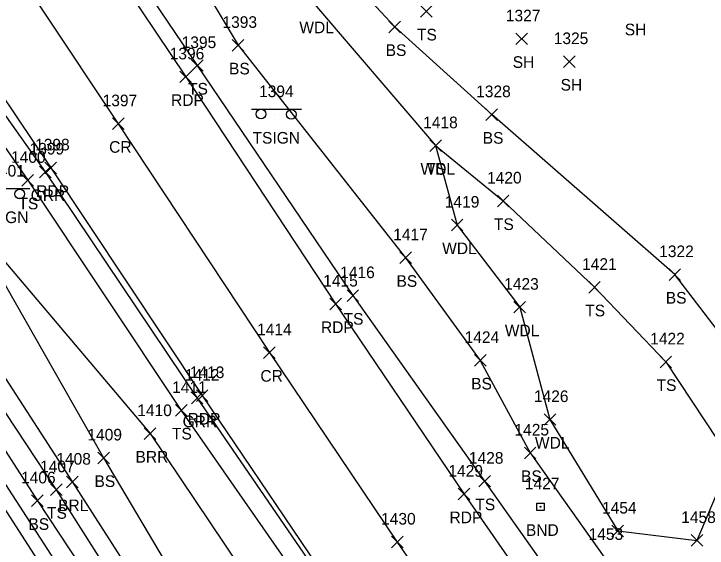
# Model space of a CAD drawing. Extents: x 1505656 to 1508446, y 700805 to 703031.
# Drawn here: x 1506226.3 to 1506345.6, y 702210.7 to 702302.6 of the extents above; entities that cross this region are included whole.
import ezdxf

# ---------------------------------------------------------------- set-up
doc = ezdxf.new("R2010")
doc.units = 0
for name, color, linetype in [('L_A', 7, 'Continuous'), ('L_I', 7, 'Continuous'), ('L_TIC', 7, 'Continuous'), ('LABL', 7, 'Continuous'), ('LAWA', 7, 'Continuous'), ('LELB', 7, 'Continuous'), ('Level 18', 7, 'Continuous'), ('M_A', 7, 'Continuous'), ('M_I', 7, 'Continuous'), ('P_A', 7, 'Continuous'), ('P_I', 7, 'Continuous'), ('P_TIC', 7, 'Continuous'), ('PET', 7, 'Continuous'), ('PRC', 7, 'Continuous'), ('R_A', 7, 'Continuous'), ('R_I', 7, 'Continuous'), ('R_TIC', 7, 'Continuous'), ('RGR', 7, 'Continuous'), ('RR', 7, 'Continuous'), ('RRB', 7, 'Continuous'), ('S_A', 7, 'Continuous'), ('S_I', 7, 'Continuous'), ('SSGN', 7, 'Continuous')]:
    doc.layers.add(name, color=color, linetype=linetype)

msp = doc.modelspace()

# ---------------------------------------------------------------- linework, layer by layer
at = {"layer": 'L_TIC'}
for points in [[(1506296.28, 702302.07), (1506298.28, 702304.07)], [(1506298.28, 702302.07), (1506296.28, 702304.07)], [(1506290.85, 702299.4), (1506292.85, 702301.4)], [(1506292.85, 702299.4), (1506290.85, 702301.4)], [(1506312.68, 702297.35), (1506314.68, 702299.35)], [(1506314.68, 702297.35), (1506312.68, 702299.35)], [(1506263.9, 702296.23), (1506265.9, 702298.23)], [(1506265.9, 702296.23), (1506263.9, 702298.23)], [(1506256.88, 702292.76), (1506258.88, 702294.76)], [(1506258.88, 702292.76), (1506256.88, 702294.76)], [(1506320.91, 702293.44), (1506322.91, 702295.44)], [(1506322.91, 702293.44), (1506320.91, 702295.44)], [(1506307.56, 702284.31), (1506309.56, 702286.31)], [(1506309.56, 702284.31), (1506307.56, 702286.31)], [(1506307.56, 702284.31), (1506309.56, 702286.31)], [(1506309.56, 702284.31), (1506307.56, 702286.31)], [(1506297.88, 702278.97), (1506299.88, 702280.97)], [(1506299.88, 702278.97), (1506297.88, 702280.97)], [(1506297.88, 702278.97), (1506299.88, 702280.97)], [(1506299.88, 702278.97), (1506297.88, 702280.97)], [(1506227.69, 702273.02), (1506229.69, 702275.02)], [(1506229.69, 702273.02), (1506227.69, 702275.02)], [(1506309.52, 702269.46), (1506311.52, 702271.46)], [(1506311.52, 702269.46), (1506309.52, 702271.46)], [(1506301.6, 702265.31), (1506303.6, 702267.31)], [(1506303.6, 702265.31), (1506301.6, 702267.31)], [(1506292.72, 702259.69), (1506294.72, 702261.69)], [(1506294.72, 702259.69), (1506292.72, 702261.69)], [(1506339.06, 702256.8), (1506341.06, 702258.8)], [(1506341.06, 702256.8), (1506339.06, 702258.8)], [(1506325.23, 702254.61), (1506327.23, 702256.61)], [(1506327.23, 702254.61), (1506325.23, 702256.61)], [(1506283.65, 702253.18), (1506285.65, 702255.18)], [(1506285.65, 702253.18), (1506283.65, 702255.18)], [(1506312.38, 702251.19), (1506314.38, 702253.19)], [(1506314.38, 702251.19), (1506312.38, 702253.19)], [(1506305.57, 702242.03), (1506307.57, 702244.03)], [(1506307.57, 702242.03), (1506305.57, 702244.03)], [(1506337.51, 702241.78), (1506339.51, 702243.78)], [(1506339.51, 702241.78), (1506337.51, 702243.78)], [(1506254.11, 702233.43), (1506256.11, 702235.43)], [(1506256.11, 702233.43), (1506254.11, 702235.43)], [(1506317.56, 702231.87), (1506319.56, 702233.87)], [(1506319.56, 702231.87), (1506317.56, 702233.87)], [(1506248.76, 702229.45), (1506250.76, 702231.45)], [(1506250.76, 702229.45), (1506248.76, 702231.45)], [(1506314.16, 702226.11), (1506316.16, 702228.11)], [(1506316.16, 702226.11), (1506314.16, 702228.11)], [(1506240.75, 702225.26), (1506242.75, 702227.26)], [(1506242.75, 702225.26), (1506240.75, 702227.26)], [(1506235.39, 702221.1), (1506237.39, 702223.1)], [(1506237.39, 702221.1), (1506235.39, 702223.1)], [(1506306.32, 702221.26), (1506308.32, 702223.26)], [(1506308.32, 702221.26), (1506306.32, 702223.26)], [(1506232.6, 702219.79), (1506234.6, 702221.79)], [(1506234.6, 702219.79), (1506232.6, 702221.79)], [(1506229.37, 702217.88), (1506231.37, 702219.88)], [(1506231.37, 702217.88), (1506229.37, 702219.88)], [(1506329.23, 702212.69), (1506331.23, 702214.69)], [(1506331.23, 702212.69), (1506329.23, 702214.69)], [(1506342.85, 702211.06), (1506344.85, 702213.06)], [(1506344.85, 702211.06), (1506342.85, 702213.06)], [(1506342.85, 702211.06), (1506344.85, 702213.06)], [(1506344.85, 702211.06), (1506342.85, 702213.06)]]:
    msp.add_lwpolyline(points, dxfattribs=at)
at = {"layer": 'LABL'}
for points in [[(1506097.89, 702451.48), (1506093.59, 702448.31), (1506114.07, 702419.3), (1506137.72, 702376.05), (1506165.52, 702335.14), (1506176.55, 702314.38), (1506188.56, 702296.46), (1506197.64, 702285.72), (1506210.24, 702262.45), (1506236.39, 702222.1), (1506262.97, 702180.71), (1506287.88, 702142.77), (1506318.3, 702098.36), (1506343.91, 702058.61), (1506370.15, 702020.94), (1506392.92, 701982.02), (1506408.75, 701957.63), (1506404.6, 701955.65), (1506415.57, 701943.72), (1506429.75, 701925.56), (1506437.71, 701917.37), (1506453.7, 701897.97), (1506473.58, 701870.51), (1506501.09, 701827)], [(1506097.89, 702451.48), (1506119.33, 702422.59), (1506147.14, 702381.23), (1506170.74, 702339.27), (1506181.05, 702317.33), (1506195.31, 702300.85), (1506204.63, 702289.22), (1506217.94, 702268), (1506249.76, 702230.45), (1506275.61, 702192.02), (1506301.13, 702151.48), (1506333.13, 702110.45), (1506362.68, 702074.77), (1506393.24, 702036.24), (1506419.01, 702002.4), (1506440.79, 701985.8), (1506459.2, 701943.61), (1506474.51, 701912.21), (1506491.96, 701880.66), (1506505.67, 701860.23), (1506521.4, 701845.88), (1506529.18, 701832.12), (1506516.38, 701828.81), (1506501.09, 701827)]]:
    msp.add_lwpolyline(points, dxfattribs=at)
at = {"layer": 'LAWA'}
for points in [[(1506275.24, 702449.17), (1506261.75, 702438.89), (1506250.75, 702429.61), (1506235.9, 702418.72), (1506230.7, 702415.06), (1506212.16, 702405.1), (1506208.12, 702393.47), (1506218.42, 702374.74), (1506247.87, 702338.8), (1506266.24, 702310.55), (1506278.03, 702304.31), (1506298.88, 702279.97), (1506302.6, 702266.31), (1506313.38, 702252.19), (1506318.56, 702232.87), (1506330.23, 702213.69), (1506343.85, 702212.06)], [(1506401, 702288.71), (1506382.2, 702268.7), (1506365.49, 702248.66), (1506356.13, 702236.8), (1506349.7, 702225.9), (1506343.85, 702212.06)]]:
    msp.add_lwpolyline(points, dxfattribs=at)
at = {"layer": 'LELB'}
for points in [[(1505941.54, 702671.13), (1505960.91, 702641.21), (1505983.85, 702606.41), (1506009.66, 702565.58), (1506036.17, 702525.55), (1506062.35, 702483.61), (1506087.3, 702443.66), (1506107.03, 702410.49), (1506132.1, 702372.93), (1506158.96, 702331.11), (1506171.73, 702310.51), (1506183.6, 702292.09), (1506190.68, 702281.13), (1506204.66, 702258.81), (1506230.37, 702218.88), (1506257.75, 702177.44), (1506282.28, 702138.54), (1506311.28, 702093.48), (1506337.33, 702051.88), (1506360.11, 702017.94), (1506385.57, 701975.18)], [(1506160.24, 702508.03), (1506169.37, 702495.57), (1506174.89, 702490.49), (1506180.09, 702476.28), (1506188.56, 702459.87), (1506196.4, 702444.21), (1506203.56, 702433.07), (1506214.77, 702416.52), (1506212.16, 702405.1), (1506222.93, 702395.29), (1506241.12, 702369.28), (1506244.23, 702360.99), (1506255.83, 702344.47), (1506270.92, 702322.86), (1506291.85, 702300.4), (1506308.56, 702285.31)], [(1506136.16, 702495.92), (1506139.06, 702485.98), (1506162.22, 702449.9), (1506191.43, 702407.7), (1506214.6, 702372.19), (1506239.69, 702335.52), (1506257.04, 702310.4), (1506264.9, 702297.23), (1506293.72, 702260.69), (1506306.57, 702243.03), (1506315.16, 702227.11), (1506327.91, 702209.16), (1506338.97, 702195.32), (1506348.16, 702183.95), (1506374.02, 702144.46), (1506393.45, 702116.25), (1506420.01, 702089.68)], [(1506156.37, 702446.43), (1506184.16, 702403.93), (1506208.77, 702367.29), (1506232.27, 702331.6), (1506257.88, 702293.76), (1506284.65, 702254.18), (1506307.32, 702222.26), (1506327.16, 702194.17), (1506337.75, 702176.5), (1506365.45, 702137.46), (1506385.38, 702110.7), (1506412.37, 702077.53), (1506428.22, 702062.69), (1506438.31, 702049.85), (1506449, 702037.53), (1506458.55, 702033.77), (1506467.09, 702033.53), (1506475.87, 702037.86), (1506484.72, 702048.28), (1506486.52, 702060.25), (1506466.84, 702078.7), (1506445.77, 702095.89), (1506422.62, 702113.54), (1506407.81, 702126.82)], [(1506201.91, 702312.64), (1506228.69, 702274.02), (1506255.11, 702234.43), (1506278.21, 702201.23), (1506308.43, 702156.12), (1506338.79, 702114.37), (1506367.34, 702079.99), (1506400.02, 702040.53), (1506426.3, 702009.28), (1506443.26, 701988.04), (1506472.88, 701959.31), (1506500.82, 701931.78), (1506527.03, 701905.24), (1506552, 701883.98), (1506559.85, 701877.07), (1506564.8, 701867.88), (1506566.2, 701856.01), (1506560.04, 701843.77), (1506551.04, 701834.87), (1506537.77, 701828.44), (1506532.34, 701826.51)], [(1506188.56, 702296.46), (1506192.93, 702283.04), (1506207.33, 702260.5), (1506233.6, 702220.79), (1506259.91, 702179.3), (1506284.93, 702140.8), (1506313.83, 702095.76), (1506340.97, 702055.87), (1506361.09, 702019.6), (1506387.67, 701976.73), (1506404.6, 701955.65)], [(1506356.13, 702236.8), (1506340.06, 702257.8), (1506308.56, 702285.31)], [(1506298.88, 702279.97), (1506310.52, 702270.46), (1506326.23, 702255.61), (1506338.51, 702242.78), (1506349.7, 702225.9)], [(1506217.94, 702268), (1506241.75, 702226.26), (1506266.61, 702184.29), (1506291.5, 702144.91), (1506326.97, 702105.86), (1506352.66, 702068.74), (1506380.93, 702030.46), (1506410.26, 701994.34), (1506417.88, 701971.26), (1506422.76, 701954.38), (1506429.75, 701925.56), (1506435.03, 701911.2)]]:
    msp.add_lwpolyline(points, dxfattribs=at)
at = {"layer": 'Level 18'}
msp.add_lwpolyline([(1506316.31, 702218.47), (1506317.56, 702218.47), (1506317.56, 702217.22), (1506316.31, 702217.22)], close=True, dxfattribs=at)
msp.add_circle((1506316.94, 702217.85), 0.0833, dxfattribs=at)
at = {"layer": 'P_TIC'}
for points in [[(1506254.88, 702290.81), (1506256.88, 702292.81)], [(1506256.88, 702290.81), (1506254.88, 702292.81)], [(1506243.28, 702282.75), (1506245.28, 702284.75)], [(1506245.28, 702282.75), (1506243.28, 702284.75)], [(1506231.67, 702275.15), (1506233.67, 702277.15)], [(1506233.67, 702275.15), (1506231.67, 702277.15)], [(1506280.67, 702251.74), (1506282.67, 702253.74)], [(1506282.67, 702251.74), (1506280.67, 702253.74)], [(1506269.3, 702243.37), (1506271.3, 702245.37)], [(1506271.3, 702243.37), (1506269.3, 702245.37)], [(1506257.72, 702235.99), (1506259.72, 702237.99)], [(1506259.72, 702235.99), (1506257.72, 702237.99)], [(1506302.79, 702219.03), (1506304.79, 702221.03)], [(1506304.79, 702219.03), (1506302.79, 702221.03)], [(1506291.29, 702210.79), (1506293.29, 702212.79)], [(1506293.29, 702210.79), (1506291.29, 702212.79)]]:
    msp.add_lwpolyline(points, dxfattribs=at)
at = {"layer": 'PET'}
for points in [[(1506206.75, 702365.83), (1506229.99, 702330.47), (1506255.88, 702291.81), (1506281.67, 702252.74), (1506303.79, 702220.03), (1506334.98, 702175.13), (1506363.75, 702135.87), (1506383.85, 702109.99), (1506410.96, 702075.76), (1506431.3, 702052.09), (1506450.65, 702029.2), (1506469.42, 702008.91), (1506504.12, 701976.85), (1506522.63, 701959.5), (1506561.3, 701928.76), (1506582.88, 701911.4)], [(1506206.19, 702315.61), (1506232.67, 702276.15), (1506258.72, 702236.99), (1506281.31, 702203.58), (1506312.12, 702158.4), (1506342.49, 702116.71), (1506370.71, 702081.78), (1506402.65, 702042.72), (1506430.06, 702011.73), (1506447.46, 701993.18), (1506476.85, 701962.38), (1506503.96, 701935.54), (1506531.72, 701909.61)]]:
    msp.add_lwpolyline(points, dxfattribs=at)
at = {"layer": 'PRC'}
msp.add_lwpolyline([(1506142.57, 702437.63), (1506170.3, 702395.03), (1506195.33, 702357.44), (1506218.4, 702322.54), (1506244.28, 702283.75), (1506270.3, 702244.37), (1506292.29, 702211.79), (1506323.24, 702166.95), (1506353.01, 702126.88), (1506372.6, 702101.67), (1506401.38, 702065.99), (1506421.32, 702042.83), (1506441.93, 702019.51), (1506492.04, 701967.72), (1506516.18, 701946.54), (1506548.2, 701918.65), (1506563.79, 701905.33), (1506579.68, 701887.67), (1506594.04, 701864.96), (1506598.48, 701853.29), (1506603.08, 701837.54)], dxfattribs=at)
at = {"layer": 'R_TIC'}
for points in [[(1506230.72, 702274.45), (1506232.72, 702276.45)], [(1506232.72, 702274.45), (1506230.72, 702276.45)], [(1506256.86, 702235.54), (1506258.86, 702237.54)], [(1506258.86, 702235.54), (1506256.86, 702237.54)]]:
    msp.add_lwpolyline(points, dxfattribs=at)
at = {"layer": 'RGR'}
msp.add_lwpolyline([(1506194.43, 702325.74), (1506204.07, 702314.52), (1506231.72, 702275.45), (1506257.86, 702236.54), (1506280.91, 702202.92), (1506311.02, 702157.69), (1506341.9, 702115.68), (1506369.2, 702080.67), (1506401.88, 702042.27), (1506429.34, 702011.2), (1506447.04, 701992.43), (1506475.96, 701961.85), (1506503.46, 701935), (1506530.82, 701909.19), (1506554.48, 701886.52), (1506561.68, 701878.56), (1506566.91, 701868.51), (1506568.01, 701855.17), (1506562.31, 701841.05), (1506554.99, 701832.49), (1506533.66, 701824.88)], dxfattribs=at)
at = {"layer": 'RR'}
msp.add_lwpolyline([(1506216.22, 702230.61), (1506241.14, 702191.91), (1506264.22, 702156.05), (1506289.37, 702116.98), (1506318.67, 702071.08), (1506345.5, 702029.87), (1506369.8, 701992.12), (1506395.94, 701951.53), (1506421.29, 701912.09)], dxfattribs=at)
at = {"layer": 'RRB'}
msp.add_lwpolyline([(1506218.21, 702231.87), (1506243.42, 702192.99), (1506265.65, 702156.97), (1506291.15, 702118.11), (1506320.48, 702072.19), (1506347.64, 702031.42), (1506371.5, 701993.07), (1506397.74, 701952.64), (1506422.13, 701913.03), (1506446.3, 701877.37), (1506459.9, 701856.6), (1506479.2, 701826.27), (1506491.07, 701808.2), (1506507.81, 701783.16), (1506518.9, 701765.85), (1506532.83, 701744.11), (1506551.14, 701715.12), (1506563.36, 701695.79), (1506572.4, 701681.69), (1506577.69, 701674.71), (1506587.05, 701661.96)], dxfattribs=at)
at = {"layer": 'SSGN'}
for p, q in [((1506267.19, 702286.24), (1506275.79, 702286.24)), ((1506271.21, 702285.34), (1506271.21, 702285.34)), ((1506220.45, 702272.58), (1506229.05, 702272.58))]:
    msp.add_line(p, q, dxfattribs=at)
for centre in [(1506268.85, 702285.41), (1506274.06, 702285.34), (1506227.33, 702271.67)]:
    msp.add_circle(centre, 0.833, dxfattribs=at)

# ---------------------------------------------------------------- texts
at = {"layer": 'L_A'}
for s, p in [('WDL', (1506275.44, 702299.31)), ('SH', (1506331.44, 702298.95)), ('TS', (1506295.69, 702298.07)), ('BS', (1506290.3, 702295.4)), ('SH', (1506312.16, 702293.35)), ('BS', (1506263.34, 702292.23)), ('SH', (1506320.4, 702289.44)), ('TS', (1506256.29, 702288.76)), ('BS', (1506307, 702280.31)), ('BS', (1506307, 702280.31)), ('WDL', (1506296.29, 702274.97)), ('TS', (1506297.29, 702274.97)), ('TS', (1506227.1, 702269.02)), ('TS', (1506308.93, 702265.46)), ('WDL', (1506300.02, 702261.31)), ('BS', (1506292.16, 702255.69)), ('BS', (1506338.5, 702252.8)), ('TS', (1506324.64, 702250.61)), ('TS', (1506283.06, 702249.18)), ('WDL', (1506310.8, 702247.19)), ('BS', (1506305.01, 702238.03)), ('TS', (1506336.92, 702237.78)), ('TS', (1506253.52, 702229.43)), ('WDL', (1506315.98, 702227.87)), ('BRR', (1506247.25, 702225.45)), ('BS', (1506240.19, 702221.26)), ('BS', (1506313.6, 702222.11)), ('BRL', (1506233.93, 702217.1)), ('TS', (1506305.73, 702217.26)), ('TS', (1506232.01, 702215.79)), ('BS', (1506228.82, 702213.88))]:
    msp.add_text(s, height=2, dxfattribs=at).set_placement(p)
at = {"layer": 'L_I'}
for s, p in [('1327', (1506310.98, 702301.35)), ('1393', (1506262.21, 702300.23)), ('1325', (1506319.22, 702297.44)), ('1395', (1506255.19, 702296.76)), ('1328', (1506305.87, 702288.31)), ('1328', (1506305.87, 702288.31)), ('1418', (1506296.75, 702282.97)), ('1418', (1506296.75, 702282.97)), ('1400', (1506225.83, 702277.02)), ('1420', (1506307.74, 702273.46)), ('1419', (1506300.47, 702269.31)), ('1417', (1506291.6, 702263.69)), ('1322', (1506337.37, 702260.8)), ('1421', (1506324.1, 702258.61)), ('1416', (1506282.47, 702257.18)), ('1423', (1506310.69, 702255.19)), ('1424', (1506303.88, 702246.03)), ('1422', (1506335.82, 702245.78)), ('1411', (1506253.55, 702237.43)), ('1426', (1506315.81, 702235.87)), ('1410', (1506247.55, 702233.45)), ('1425', (1506312.46, 702230.11)), ('1409', (1506238.97, 702229.26)), ('1408', (1506233.62, 702225.1)), ('1428', (1506304.62, 702225.26)), ('1407', (1506230.83, 702223.79)), ('1406', (1506227.55, 702221.88)), ('1454', (1506327.53, 702216.69)), ('1458', (1506341.16, 702215.06)), ('1458', (1506341.16, 702215.06)), ('1453', (1506325.22, 702212.16))]:
    msp.add_text(s, height=2, dxfattribs=at).set_placement(p)
at = {"layer": 'M_A'}
msp.add_text('BND', height=2, dxfattribs=at).set_placement((1506314.43, 702212.85))
at = {"layer": 'M_I'}
msp.add_text('1427', height=2, dxfattribs=at).set_placement((1506314.25, 702220.85))
at = {"layer": 'P_A'}
for s, p in [('RDP', (1506253.36, 702286.81)), ('CR', (1506242.71, 702278.75)), ('RDP', (1506230.16, 702271.15)), ('RDP', (1506279.16, 702247.74)), ('CR', (1506268.74, 702239.37)), ('RDP', (1506256.21, 702231.99)), ('RDP', (1506301.28, 702215.03))]:
    msp.add_text(s, height=2, dxfattribs=at).set_placement(p)
at = {"layer": 'P_I'}
for s, p in [('1396', (1506253.13, 702294.81)), ('1397', (1506241.59, 702286.75)), ('1398', (1506229.97, 702279.15)), ('1415', (1506279.55, 702255.74)), ('1414', (1506268.18, 702247.37)), ('1413', (1506256.6, 702239.99)), ('1429', (1506301.09, 702223.03)), ('1430', (1506289.51, 702214.79))]:
    msp.add_text(s, height=2, dxfattribs=at).set_placement(p)
at = {"layer": 'R_A'}
for p in [(1506229.21, 702270.45), (1506255.35, 702231.54)]:
    msp.add_text('GRR', height=2, dxfattribs=at).set_placement(p)
at = {"layer": 'R_I'}
for s, p in [('1399', (1506229.02, 702278.45)), ('1412', (1506255.74, 702239.54))]:
    msp.add_text(s, height=2, dxfattribs=at).set_placement(p)
at = {"layer": 'S_A'}
for p in [(1506267.39, 702280.32), (1506220.65, 702266.65)]:
    msp.add_text('TSIGN', height=2, dxfattribs=at).set_placement(p)
at = {"layer": 'S_I'}
for s, p in [('1394', (1506268.51, 702288.32)), ('1401', (1506222.26, 702274.65))]:
    msp.add_text(s, height=2, dxfattribs=at).set_placement(p)

doc.saveas('drawing.dxf')
